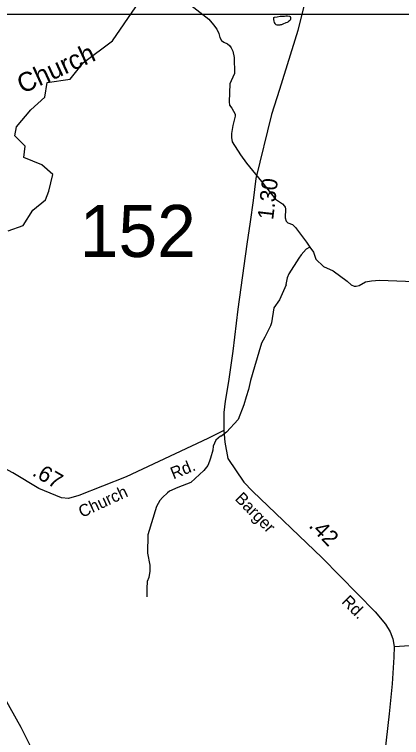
# Model space of a CAD drawing. Extents: x 1473865 to 1648260, y 639067 to 773536.
# Drawn here: x 1585031 to 1588081, y 672977 to 678674 of the extents above; entities that cross this region are included whole.
import ezdxf

# ---------------------------------------------------------------- set-up
doc = ezdxf.new("R2010")
doc.units = 0
for name, color, linetype in [('Exist Hydrographic Creek Single Shore', 7, 'Continuous'), ('Exist Hydrographic Creek Single Shore Label', 7, 'Continuous'), ('Exist Hydrographic Misc Water Feature', 7, 'Continuous'), ('Exist Road Secondary Mileage Hundredths English Label', 7, 'Continuous'), ('Exist Road Secondary Structure Standard Bridge Number Label', 7, 'Continuous'), ('Exist Road Secondary Type 51 Attributed', 7, 'Continuous'), ('Exist Road Secondary Type 51 Label', 7, 'Continuous'), ('Exist Utilities Electrical Transmission Line', 7, 'Continuous'), ('Map Preparation Inset Cut Line', 7, 'Continuous')]:
    doc.layers.add(name, color=color, linetype=linetype)

msp = doc.modelspace()

# ---------------------------------------------------------------- linework, layer by layer
at = {"layer": 'Exist Hydrographic Creek Single Shore'}
msp.add_lwpolyline([(1584980.7, 676970), (1585098.7, 677010.3), (1585174.7, 677133.4), (1585276.7, 677213.5), (1585302.8, 677281.9), (1585333.4, 677412.2), (1585246.5, 677488.3), (1585105.4, 677546.2), (1585116.2, 677636.8), (1585032.9, 677716.5), (1585047.4, 677789), (1585159.7, 677923.1), (1585271.5, 678022.9), (1585289.6, 678138.9), (1585470.6, 678164.3), (1585575.6, 678294.7), (1585802.8, 678466.5), (1586078.8, 678870.8)], dxfattribs=at)
at = {"layer": 'Exist Hydrographic Misc Water Feature'}
for points in [[(1586419.8, 678747.6), (1586562.6, 678635.9), (1586600.1, 678593.5), (1586625.8, 678557.2), (1586641.3, 678525), (1586649, 678492.9), (1586662.8, 678468.7), (1586680.6, 678454.5), (1586708.5, 678442.2), (1586724.4, 678430), (1586738.1, 678411.8), (1586751.9, 678383.7), (1586763.4, 678335.6), (1586764, 678207.6), (1586737.3, 678151.8), (1586729, 678127.9), (1586723.5, 677986), (1586725.1, 677960), (1586742.8, 677935.8), (1586770.3, 677887.4), (1586770.2, 677871.4), (1586751.4, 677799.7), (1586740.7, 677735.8), (1586740.3, 677703.8), (1586745.9, 677671.7), (1586810.8, 677566.9), (1586858.1, 677502.4), (1586978.6, 677357), (1587067.3, 677243.9), (1587089.1, 677219.7), (1587142.7, 677181.1), (1587158.5, 677164.9), (1587164.4, 677154.8), (1587166.3, 677142.8), (1587163.5, 677070.8), (1587171.2, 677046.7), (1587185, 677032.6), (1587220.9, 677018.1), (1587244.7, 676995.9), (1587333.4, 676880.8), (1587357.8, 676840.4)], [(1587117.5, 678588.8), (1587112.3, 678589.1), (1587100.7, 678589.6), (1587093.2, 678593.2), (1587088.1, 678597.3), (1587085.7, 678600.5), (1587084.4, 678603.7), (1587081.2, 678611.9), (1587077.6, 678620.6), (1587075.5, 678634), (1587075.1, 678637.5), (1587074.1, 678648.8), (1587080.6, 678652.2), (1587100.1, 678655.1), (1587123.6, 678660.7), (1587142.8, 678659.8), (1587152.1, 678660.3), (1587159.9, 678661.3), (1587170.4, 678662.1), (1587181.8, 678663.1), (1587198.3, 678661.4), (1587203.4, 678657), (1587204.8, 678648.8), (1587206.5, 678644.2), (1587206.4, 678636.9), (1587203.4, 678628.3), (1587197.5, 678623.7), (1587190.2, 678617.7), (1587185.5, 678614.3), (1587179.6, 678611.7), (1587168.5, 678607.8), (1587163.8, 678604.4), (1587151.9, 678600.5), (1587146.4, 678596.5), (1587139.3, 678594.3), (1587135.5, 678592.9), (1587128.3, 678591.2), (1587122.7, 678589.6), (1587117.5, 678588.8)], [(1587357.8, 676840.4), (1587330.8, 676824.8), (1587290.2, 676779.3), (1587272, 676753.5), (1587192.6, 676630.4), (1587180.2, 676598.6), (1587170, 676546.7), (1587171.6, 676542.6), (1587118.3, 676425.2), (1587073.6, 676363.8), (1587056.3, 676244), (1587048, 676220.1), (1587003, 676132.6), (1586978.5, 676084.9), (1586921.7, 675897.5), (1586891.2, 675789.8), (1586874.4, 675718.1), (1586857.8, 675662.3), (1586837.1, 675598.5), (1586794.9, 675483), (1586702.2, 675383), (1586658.2, 675348.5), (1586654.2, 675350.6), (1586617.9, 675319), (1586597.4, 675273.3), (1586593, 675241.3), (1586576.2, 675177.5), (1586568, 675153.6), (1586553.6, 675121.7), (1586523.1, 675082.1), (1586422, 674987.3), (1586317.7, 674948.5), (1586253.3, 674917.2), (1586237.1, 674905.4), (1586196.7, 674867.9), (1586176.4, 674844.1), (1586149.9, 674798.4), (1586081.4, 674575.2), (1586079.8, 674431.2), (1586098.8, 674335), (1586098.2, 674287), (1586089.7, 674239.1), (1586077.4, 674207.2), (1586072.7, 674151.3), (1586074, 674087.2)], [(1587357.8, 676840.4), (1587386.6, 676802.2), (1587405.3, 676746.3), (1587465.3, 676687.3), (1587542.6, 676653.9), (1587652.2, 676573), (1587683.8, 676544.7), (1587707.7, 676532.4), (1587723.7, 676532.2), (1587747.8, 676539.9), (1587796.1, 676567.4), (1587844.2, 676574.8), (1587876.3, 676578.4), (1587908.3, 676580.1), (1588112.3, 676571.7), (1588168.3, 676567), (1588255.9, 676530), (1588305.3, 676489.3)]]:
    msp.add_lwpolyline(points, dxfattribs=at)
at = {"layer": 'Exist Road Secondary Type 51 Attributed'}
for points in [[(1587311.8, 678738.6), (1587264.8, 678548.7), (1587120.6, 678083.9), (1587056.7, 677886.8), (1586932.5, 677382.2), (1586911.2, 677209.3), (1586887.7, 677041.1), (1586863.2, 676865.5), (1586791.8, 676353.4), (1586751.4, 676020.6), (1586718.5, 675783.6), (1586692.2, 675627.3), (1586681, 675537), (1586680.7, 675396.9)], [(1588022.6, 673695.7), (1588560, 673729.5), (1589180.8, 673775.6), (1589379.4, 673796.1), (1589517.9, 673826.9), (1589652.6, 673878.8), (1589748.6, 673948.2), (1589848.3, 674021.2), (1590076.3, 674211.1), (1590336.6, 674411.7), (1590705.5, 674705), (1590898.9, 674858.8), (1591225.9, 675121.9), (1591258.9, 675144.8), (1591317.7, 675185.6), (1591390.2, 675235.1), (1591504, 675313), (1591723, 675433.2), (1591893.8, 675528), (1592084.8, 675664.6), (1592560.9, 675967), (1593089.6, 676312.8)], [(1586680.7, 675396.9), (1586555, 675333.6), (1585910.6, 675031.3), (1585537.5, 674883.1), (1585457.9, 674859.9), (1585401.3, 674865.1), (1585223.3, 674938.1), (1585017.3, 675061.5), (1584802.9, 675179.6), (1584633, 675276.7), (1584243.2, 675497.3), (1584110, 675573.2)], [(1586680.7, 675396.9), (1586688.5, 675305), (1586712.7, 675176.5), (1586837.6, 674989.5), (1586907.4, 674917.9), (1587455.2, 674394.1), (1587873.3, 673967.5), (1587955.1, 673870.9), (1587990.3, 673810.4), (1588011.4, 673753.9), (1588022.6, 673695.7)], [(1588022.6, 673695.7), (1588021.1, 673610.9), (1588006.1, 673399.9), (1587984.5, 673164.2), (1587887.2, 672311.4), (1587863.9, 672087.7), (1587839.5, 671937.9), (1587822.2, 671588.1), (1587805.6, 671422.4), (1587778.8, 671242.6), (1587727.3, 671013.4), (1587636.5, 670576.8), (1587583.2, 670355.6), (1587488.2, 669914.9), (1587449.7, 669749.4), (1587423.4, 669595.8), (1587360.1, 669285.9)]]:
    msp.add_lwpolyline(points, dxfattribs=at)
at = {"layer": 'Exist Utilities Electrical Transmission Line'}
msp.add_lwpolyline([(1581613.3, 678510.2), (1581820, 678181.8), (1582073.7, 677776.9), (1582215.6, 677559.2), (1582436.1, 677234.7), (1582696.4, 676865.7), (1582832.3, 676682.3), (1582915.5, 676589.2), (1583075.1, 676355.4), (1583193.4, 676180.2), (1583340.9, 675946.5), (1583461, 675767), (1583641.9, 675475), (1583754.1, 675303.6), (1583838.8, 675164.6), (1584029.4, 674844.4), (1584247.7, 674480.1), (1584425.4, 674202.1), (1584658.9, 673815.2), (1584776.1, 673593.6), (1584891.7, 673393.9), (1585081, 673060.4), (1585167.1, 672885.3)], dxfattribs=at)
at = {"layer": 'Map Preparation Inset Cut Line'}
for points in [[(1530807.2, 678673.7), (1530807.2, 722115.9), (1605695.7, 722115.9), (1605695.7, 695030), (1593323.3, 695030), (1593323.3, 678673.7), (1530807.2, 678673.7)], [(1544130.8, 639067.3), (1606587.1, 639067.3), (1606587.1, 678673.7), (1544130.8, 678673.7), (1544130.8, 639067.3)]]:
    msp.add_lwpolyline(points, dxfattribs=at)

# ---------------------------------------------------------------- texts
at = {"layer": 'Exist Hydrographic Creek Single Shore Label'}
msp.add_text('Church', height=150, rotation=24.5541, dxfattribs=at).set_placement((1585094.2, 678047))
at = {"layer": 'Exist Road Secondary Mileage Hundredths English Label'}
for s, rotation, p in [('1.30', 83.2129, (1587069.3, 677052.3)), ('.67', 329.9744, (1585163.5, 675046)), ('.42', 314.4394, (1587344.8, 674640.6))]:
    msp.add_text(s, height=125, rotation=rotation, dxfattribs=at).set_placement(p)
at = {"layer": 'Exist Road Secondary Structure Standard Bridge Number Label'}
msp.add_text('152', height=410.1, dxfattribs=at).set_placement((1585545.3, 676763.2))
at = {"layer": 'Exist Road Secondary Type 51 Label'}
for s, rotation, p in [('Rd.', 22.3784, (1586283.8, 675010.5)), ('Church', 25.0394, (1585562.7, 674707.1)), ('Barger', 314.4394, (1586762, 674853.7)), ('Rd.', 315.125, (1587602.6, 674042.1))]:
    msp.add_text(s, height=95, rotation=rotation, dxfattribs=at).set_placement(p)

doc.saveas('drawing.dxf')
